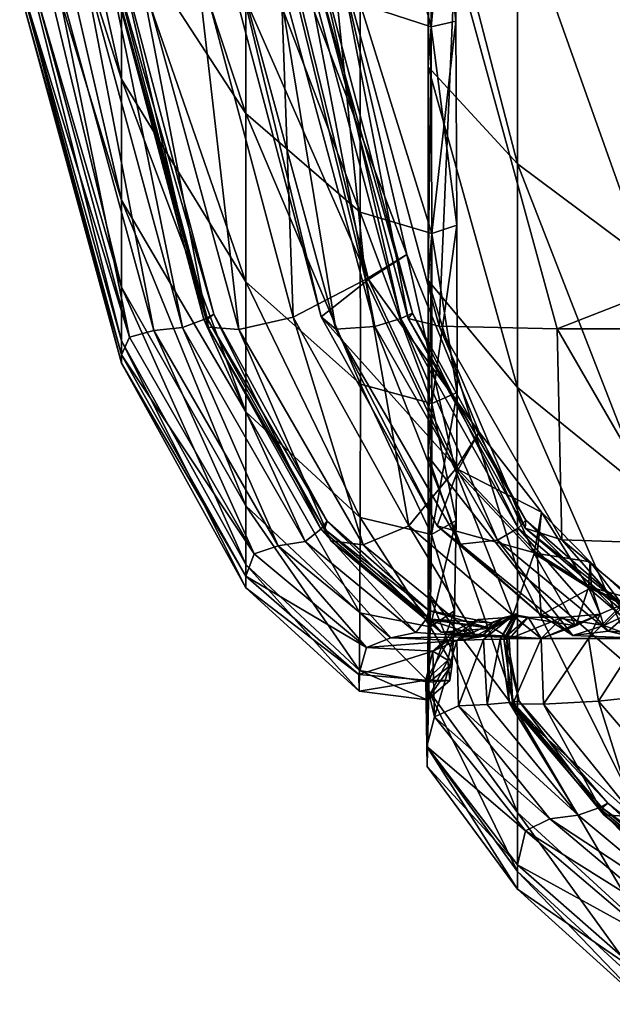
# Model space of a CAD drawing. Header units: millimetres. Extents: x 2387 to 13955, y -4964 to 364.
# Tile 778 of 1056: x 3691.59 to 3696.4, y -362.11 to -354.12. Entities that reach past the tile are written whole.
import ezdxf

# ---------------------------------------------------------------- set-up
doc = ezdxf.new("R2010")
doc.units = ezdxf.units.MM
doc.header["$MEASUREMENT"] = 0
doc.layers.add('Predefinito', color=7, linetype='Continuous', true_color=0x000000)

# ---------------------------------------------------------------- blocks, each defined once
blk = doc.blocks.new('Blocco 09')
at = {"layer": 'Predefinito'}
for points in [[(279.5245, -618.3964, 23.2071), (280.3507, -620.8235, 20.2558), (280.3507, -622.0952, 21.2381)], [(280.3507, -622.0952, 21.2381), (279.5245, -619.5052, 24.0596), (279.5245, -618.3964, 23.2071)], [(281.3604, -622.3735, 18.3788), (280.3507, -620.8235, 20.2558), (280.3507, -619.3166, 19.5429)], [(280.3507, -619.3166, 19.5429), (281.3604, -620.7403, 17.6187), (281.3604, -622.3735, 18.3788)], [(280.3507, -623.0775, 22.5098), (279.5245, -620.3576, 25.1683), (279.5245, -619.5052, 24.0596)], [(279.5245, -619.5052, 24.0596), (280.3507, -622.0952, 21.2381), (280.3507, -623.0775, 22.5098)], [(282.2849, -619.5277, 16.1859), (282.8554, -619.7064, 16.0507), (282.863, -621.6691, 16.5034)], [(282.863, -621.6691, 16.5034), (282.2869, -621.4832, 16.6559), (282.2849, -619.5277, 16.1859)], [(283.0521, -619.6786, 16.1889), (282.8554, -619.7065, 16.0507), (282.863, -621.6691, 16.5034)], [(282.8554, -619.7064, 16.0507), (283.0521, -619.6786, 16.1889), (283.0637, -621.6228, 16.6297)], [(282.863, -621.6691, 16.5034), (283.0637, -621.6228, 16.6297), (283.0521, -619.6786, 16.1889)], [(282.8554, -619.7065, 16.0507), (282.8356, -619.9688, 15.501), (282.8376, -621.9939, 15.9719)], [(282.8376, -621.9939, 15.9719), (282.863, -621.6691, 16.5034), (282.8554, -619.7065, 16.0507)], [(283.0637, -621.6228, 16.6297), (282.863, -621.6691, 16.5034), (282.8554, -619.7064, 16.0507)], [(282.8356, -619.9688, 15.501), (283.5634, -620.6444, 14.4045), (283.5634, -622.7831, 14.8828)], [(283.5634, -622.7831, 14.8828), (282.8376, -621.9939, 15.9719), (282.8356, -619.9688, 15.501)], [(279.5245, -620.3576, 25.1683), (280.3507, -623.0775, 22.5098), (280.3507, -623.7818, 23.9866)], [(280.3507, -623.7818, 23.9866), (279.5245, -620.9487, 26.4678), (279.5245, -620.3576, 25.1683)], [(283.5634, -620.6444, 14.4045), (284.5977, -621.3089, 13.3629), (284.5977, -623.5538, 13.8443)], [(284.5977, -623.5538, 13.8443), (283.5634, -622.7831, 14.8828), (283.5634, -620.6444, 14.4045)], [(282.2882, -623.1729, 17.4288), (281.3604, -622.3735, 18.3788), (281.3604, -620.7403, 17.6187)], [(281.3604, -620.7403, 17.6187), (282.2869, -621.4832, 16.6559), (282.2882, -623.1729, 17.4288)], [(282.0278, -620.7442, 426.5468), (281.6297, -620.8616, 426.4872), (282.3309, -623.7211, 426.5014)], [(281.6541, -620.8615, 426.6964), (282.0278, -620.7442, 426.5468), (282.6666, -623.5186, 426.5683)], [(282.3309, -623.7211, 426.5014), (282.6666, -623.5186, 426.5683), (282.0278, -620.7442, 426.5468)], [(280.3507, -620.8235, 20.2558), (281.3604, -622.3735, 18.3788), (281.3604, -623.7389, 19.4359)], [(281.3604, -623.7389, 19.4359), (280.3507, -622.0952, 21.2381), (280.3507, -620.8235, 20.2558)], [(281.6297, -620.8616, 426.4872), (280.9492, -621.0382, 425.6826), (281.7442, -624.0252, 425.6861)], [(281.1769, -621.0372, 427.636), (281.6541, -620.8615, 426.6964), (282.3554, -623.721, 426.7108)], [(281.7442, -624.0252, 425.6861), (282.3309, -623.7211, 426.5014), (281.6297, -620.8616, 426.4872)], [(282.6666, -623.5186, 426.5683), (282.3554, -623.721, 426.7108), (281.6541, -620.8615, 426.6964)], [(280.3507, -624.2193, 25.5844), (279.5245, -621.2733, 27.8924), (279.5245, -620.9487, 26.4678)], [(279.5245, -620.9487, 26.4678), (280.3507, -623.7818, 23.9866), (280.3507, -624.2193, 25.5844)], [(280.3121, -621.0252, 419.7367), (280.2195, -621.0502, 419.5584), (281.0191, -624.044, 419.5605)], [(280.2481, -621.05, 419.9273), (280.3121, -621.0252, 419.7367), (281.0985, -624.001, 419.7398)], [(281.0191, -624.044, 419.5605), (281.0985, -624.001, 419.7398), (280.3121, -621.0252, 419.7367)], [(280.9492, -621.0382, 425.6826), (280.4757, -621.0981, 423.2982), (281.3018, -624.1277, 423.2982)], [(281.3018, -624.1277, 423.2982), (281.7442, -624.0252, 425.6861), (280.9492, -621.0382, 425.6826)], [(281.2645, -621.0947, 430.0653), (281.1769, -621.0372, 427.636), (281.9718, -624.0242, 427.6396)], [(282.3554, -623.721, 426.7108), (281.9718, -624.0242, 427.6396), (281.1769, -621.0372, 427.636)], [(281.8184, -621.0436, 433.3982), (281.588, -621.0812, 432.4857), (282.4075, -624.1015, 432.4865)], [(281.9246, -621.0187, 433.569), (281.8184, -621.0436, 433.3982), (282.6183, -624.0369, 433.4021)], [(282.4075, -624.1015, 432.4865), (282.6183, -624.0369, 433.4021), (281.8184, -621.0436, 433.3982)], [(281.8755, -621.0435, 433.7642), (281.9246, -621.0187, 433.569), (282.7114, -623.9941, 433.5751)], [(282.7114, -623.9941, 433.5751), (282.6755, -624.0368, 433.7685), (281.8755, -621.0435, 433.7642)], [(282.1079, -621.0803, 435.5899), (281.8755, -621.0435, 433.7642), (282.6755, -624.0368, 433.7685)], [(282.6183, -624.0369, 433.4021), (282.7114, -623.9941, 433.5751), (281.9246, -621.0187, 433.569)], [(279.7866, -621.1056, 412.5827), (279.59, -621.154, 360.4301), (280.4162, -624.188, 360.163)], [(280.0258, -621.089, 417.7284), (279.7866, -621.1056, 412.5827), (280.6127, -624.1359, 412.5827)], [(280.4162, -624.188, 360.163), (280.6127, -624.1359, 412.5827), (279.7866, -621.1056, 412.5827)], [(280.2195, -621.0502, 419.5584), (280.0258, -621.089, 417.7284), (280.8453, -624.1099, 417.7289)], [(280.6127, -624.1359, 412.5827), (280.8453, -624.1099, 417.7289), (280.0258, -621.089, 417.7284)], [(280.8453, -624.1099, 417.7289), (281.0191, -624.044, 419.5605), (280.2195, -621.0502, 419.5584)], [(280.2338, -621.0868, 420.8683), (280.2481, -621.05, 419.9273), (281.0477, -624.0438, 419.9294)], [(280.4757, -621.0981, 423.2982), (280.2338, -621.0868, 420.8683), (281.0532, -624.1075, 420.869)], [(281.0477, -624.0438, 419.9294), (281.0532, -624.1075, 420.869), (280.2338, -621.0868, 420.8683)], [(281.0985, -624.001, 419.7398), (281.0477, -624.0438, 419.9294), (280.2481, -621.05, 419.9273)], [(281.0532, -624.1075, 420.869), (281.3018, -624.1277, 423.2982), (280.4757, -621.0981, 423.2982)], [(281.588, -621.0812, 432.4857), (281.2645, -621.0947, 430.0653), (282.0906, -624.1241, 430.0653)], [(281.9718, -624.0242, 427.6396), (282.0906, -624.1241, 430.0653), (281.2645, -621.0947, 430.0653)], [(282.0906, -624.1241, 430.0653), (282.4075, -624.1015, 432.4865), (281.588, -621.0812, 432.4857)], [(283.0585, -621.0919, 440.6525), (282.1079, -621.0803, 435.5899), (282.9275, -624.1006, 435.5914)], [(282.6755, -624.0368, 433.7685), (282.9275, -624.1006, 435.5914), (282.1079, -621.0803, 435.5899)], [(282.9275, -624.1006, 435.5914), (283.8847, -624.121, 440.6528), (283.0585, -621.0919, 440.6525)], [(291.6337, -621.091, 468.8122), (283.0585, -621.0919, 440.6525), (283.8847, -624.121, 440.6528)], [(283.8847, -624.121, 440.6528), (292.4598, -624.1201, 468.8411), (291.6337, -621.091, 468.8122)], [(280.4162, -624.188, 360.163), (279.59, -621.154, 360.4301), (279.5245, -621.288, 217.5794)], [(279.5245, -621.2733, 27.8924), (280.3507, -624.2193, 25.5844), (280.3507, -624.3997, 74.1452)], [(280.3507, -624.3997, 74.1452), (279.5245, -621.3727, 76.0578), (279.5245, -621.2733, 27.8924)], [(280.3507, -624.3326, 216.5109), (279.5245, -621.288, 217.5794), (279.5245, -621.3727, 76.0578)], [(279.5245, -621.288, 217.5794), (280.3507, -624.3326, 216.5109), (280.4162, -624.188, 360.163)], [(279.5245, -621.3727, 76.0578), (280.3507, -624.3997, 74.1452), (280.3507, -624.3326, 216.5109)], [(282.8686, -623.3486, 17.2587), (282.2882, -623.1729, 17.4288), (282.2869, -621.4832, 16.6559)], [(282.2869, -621.4832, 16.6559), (282.863, -621.6691, 16.5034), (282.8686, -623.3486, 17.2587)], [(282.863, -621.6691, 16.5034), (282.8376, -621.9939, 15.9719), (282.839, -623.7286, 16.7589)], [(282.839, -623.7286, 16.7589), (282.8686, -623.3486, 17.2587), (282.863, -621.6691, 16.5034)], [(283.0637, -621.6228, 16.6297), (282.863, -621.6691, 16.5034), (282.8686, -623.3486, 17.2587)], [(282.863, -621.6691, 16.5034), (283.0637, -621.6228, 16.6297), (283.0719, -623.2805, 17.3686)], [(283.0719, -623.2805, 17.3686), (282.8686, -623.3486, 17.2587), (282.863, -621.6691, 16.5034)], [(282.8686, -623.3486, 17.2587), (283.0719, -623.2805, 17.3686), (283.0637, -621.6228, 16.6297)], [(283.5634, -624.5961, 15.6991), (282.839, -623.7286, 16.7589), (282.8376, -621.9939, 15.9719)], [(282.8376, -621.9939, 15.9719), (283.5634, -622.7831, 14.8828), (283.5634, -624.5961, 15.6991)], [(281.3604, -624.796, 20.8013), (280.3507, -623.0775, 22.5098), (280.3507, -622.0952, 21.2381)], [(280.3507, -622.0952, 21.2381), (281.3604, -623.7389, 19.4359), (281.3604, -624.796, 20.8013)], [(281.3604, -622.3735, 18.3788), (282.2882, -623.1729, 17.4288), (282.2886, -624.5714, 18.5115)], [(282.2886, -624.5714, 18.5115), (281.3604, -623.7389, 19.4359), (281.3604, -622.3735, 18.3788)], [(284.5977, -625.4365, 14.6833), (283.5634, -624.5961, 15.6991), (283.5634, -622.7831, 14.8828)], [(283.5634, -622.7831, 14.8828), (284.5977, -623.5538, 13.8443), (284.5977, -625.4365, 14.6833)], [(280.3507, -623.0775, 22.5098), (281.3604, -624.796, 20.8013), (281.3604, -625.5566, 22.404)], [(281.3604, -625.5566, 22.404), (280.3507, -623.7818, 23.9866), (280.3507, -623.0775, 22.5098)], [(282.2882, -623.1729, 17.4288), (282.8686, -623.3486, 17.2587), (282.87, -624.7277, 18.3237)], [(282.87, -624.7277, 18.3237), (282.2886, -624.5714, 18.5115), (282.2882, -623.1729, 17.4288)], [(283.0719, -623.2805, 17.3686), (282.8686, -623.3486, 17.2587), (282.87, -624.7277, 18.3237)], [(282.8686, -623.3486, 17.2587), (283.0719, -623.2805, 17.3686), (283.0741, -624.6368, 18.414)], [(282.87, -624.7277, 18.3237), (283.0741, -624.6368, 18.414), (283.0719, -623.2805, 17.3686)], [(282.8686, -623.3486, 17.2587), (282.839, -623.7286, 16.7589), (282.8394, -625.1567, 17.8652)], [(282.8394, -625.1567, 17.8652), (282.87, -624.7277, 18.3237), (282.8686, -623.3486, 17.2587)], [(283.0741, -624.6368, 18.414), (282.87, -624.7277, 18.3237), (282.8686, -623.3486, 17.2587)], [(282.6666, -623.5186, 426.5683), (282.3309, -623.7211, 426.5014), (283.0584, -625.2635, 426.5342)], [(282.3554, -623.721, 426.7108), (282.6666, -623.5186, 426.5683), (283.2529, -624.9595, 426.6174)], [(283.0584, -625.2635, 426.5342), (283.2529, -624.9595, 426.6174), (282.6666, -623.5186, 426.5683)], [(282.2874, -625.6532, 19.9107), (281.3604, -624.796, 20.8013), (281.3604, -623.7389, 19.4359)], [(281.3604, -623.7389, 19.4359), (282.2886, -624.5714, 18.5115), (282.2874, -625.6532, 19.9107)], [(282.3309, -623.7211, 426.5014), (281.7442, -624.0252, 425.6861), (282.6832, -625.7201, 425.6943)], [(281.9718, -624.0242, 427.6396), (282.3554, -623.721, 426.7108), (283.0828, -625.2634, 426.7436)], [(282.6832, -625.7201, 425.6943), (283.0584, -625.2635, 426.5342), (282.3309, -623.7211, 426.5014)], [(283.2529, -624.9595, 426.6174), (283.0828, -625.2634, 426.7436), (282.3554, -623.721, 426.7108)], [(282.839, -623.7286, 16.7589), (283.5634, -624.5961, 15.6991), (283.5634, -626.0801, 16.8506)], [(283.5634, -626.0801, 16.8506), (282.8394, -625.1567, 17.8652), (282.839, -623.7286, 16.7589)], [(281.3604, -626.0326, 24.1727), (280.3507, -624.2193, 25.5844), (280.3507, -623.7818, 23.9866)], [(280.3507, -623.7818, 23.9866), (281.3604, -625.5566, 22.404), (281.3604, -626.0326, 24.1727)], [(281.0985, -624.001, 419.7398), (281.0191, -624.044, 419.5605), (281.9689, -625.7475, 419.565)], [(281.0477, -624.0438, 419.9294), (281.0985, -624.001, 419.7398), (282.0183, -625.683, 419.7467)], [(281.9689, -625.7475, 419.565), (282.0183, -625.683, 419.7467), (281.0985, -624.001, 419.7398)], [(282.7114, -623.9941, 433.5751), (282.6183, -624.0369, 433.4021), (283.5687, -625.7386, 433.4113)], [(282.6755, -624.0368, 433.7685), (282.7114, -623.9941, 433.5751), (283.6322, -625.6743, 433.589)], [(283.5687, -625.7386, 433.4113), (283.6322, -625.6743, 433.589), (282.7114, -623.9941, 433.5751)], [(281.0191, -624.044, 419.5605), (280.8453, -624.1099, 417.7289), (281.84, -625.846, 417.73)], [(281.84, -625.846, 417.73), (281.9689, -625.7475, 419.565), (281.0191, -624.044, 419.5605)], [(281.0532, -624.1075, 420.869), (281.0477, -624.0438, 419.9294), (281.9975, -625.7472, 419.934)], [(282.0183, -625.683, 419.7467), (281.9975, -625.7472, 419.934), (281.0477, -624.0438, 419.9294)], [(281.7442, -624.0252, 425.6861), (281.3018, -624.1277, 423.2982), (282.3115, -625.8737, 423.2983)], [(282.3115, -625.8737, 423.2983), (282.6832, -625.7201, 425.6943), (281.7442, -624.0252, 425.6861)], [(282.0906, -624.1241, 430.0653), (281.9718, -624.0242, 427.6396), (282.911, -625.7188, 427.6478)], [(283.0828, -625.2634, 426.7436), (282.911, -625.7188, 427.6478), (281.9718, -624.0242, 427.6396)], [(282.6183, -624.0369, 433.4021), (282.4075, -624.1015, 432.4865), (283.4024, -625.8355, 432.4888)], [(283.4024, -625.8355, 432.4888), (283.5687, -625.7386, 433.4113), (282.6183, -624.0369, 433.4021)], [(282.9275, -624.1006, 435.5914), (282.6755, -624.0368, 433.7685), (283.6259, -625.7384, 433.7778)], [(283.6322, -625.6743, 433.589), (283.6259, -625.7384, 433.7778), (282.6755, -624.0368, 433.7685)], [(280.6127, -624.1359, 412.5827), (280.4162, -624.188, 360.163), (281.4259, -625.9486, 360.0107)], [(280.8453, -624.1099, 417.7289), (280.6127, -624.1359, 412.5827), (281.6224, -625.8837, 412.5827)], [(281.4259, -625.9486, 360.0107), (281.6224, -625.8837, 412.5827), (280.6127, -624.1359, 412.5827)], [(281.6224, -625.8837, 412.5827), (281.84, -625.846, 417.73), (280.8453, -624.1099, 417.7289)], [(281.3018, -624.1277, 423.2982), (281.0532, -624.1075, 420.869), (282.048, -625.8431, 420.8702)], [(281.9975, -625.7472, 419.934), (282.048, -625.8431, 420.8702), (281.0532, -624.1075, 420.869)], [(282.048, -625.8431, 420.8702), (282.3115, -625.8737, 423.2983), (281.3018, -624.1277, 423.2982)], [(282.4075, -624.1015, 432.4865), (282.0906, -624.1241, 430.0653), (283.1003, -625.8692, 430.0653)], [(282.911, -625.7188, 427.6478), (283.1003, -625.8692, 430.0653), (282.0906, -624.1241, 430.0653)], [(283.1003, -625.8692, 430.0653), (283.4024, -625.8355, 432.4888), (282.4075, -624.1015, 432.4865)], [(283.8847, -624.121, 440.6528), (282.9275, -624.1006, 435.5914), (283.9225, -625.8343, 435.5938)], [(283.6259, -625.7384, 433.7778), (283.9225, -625.8343, 435.5938), (282.9275, -624.1006, 435.5914)], [(292.4598, -624.1201, 468.8411), (283.8847, -624.121, 440.6528), (284.8945, -625.8654, 440.6529)], [(283.9225, -625.8343, 435.5938), (284.8945, -625.8654, 440.6529), (283.8847, -624.121, 440.6528)], [(281.4259, -625.9486, 360.0107), (280.4162, -624.188, 360.163), (280.3507, -624.3326, 216.5109)], [(280.3507, -624.2193, 25.5844), (281.3604, -626.0326, 24.1727), (281.3604, -626.2236, 73.0308)], [(281.3604, -626.2236, 73.0308), (280.3507, -624.3997, 74.1452), (280.3507, -624.2193, 25.5844)], [(281.3604, -626.1287, 215.9018), (280.3507, -624.3326, 216.5109), (280.3507, -624.3997, 74.1452)], [(280.3507, -624.3326, 216.5109), (281.3604, -626.1287, 215.9018), (281.4259, -625.9486, 360.0107)], [(280.3507, -624.3997, 74.1452), (281.3604, -626.2236, 73.0308), (281.3604, -626.1287, 215.9018)], [(282.8654, -625.7893, 19.7054), (282.2874, -625.6532, 19.9107), (282.2886, -624.5714, 18.5115)], [(282.2886, -624.5714, 18.5115), (282.87, -624.7277, 18.3237), (282.8654, -625.7893, 19.7054)], [(282.8654, -625.7893, 19.7054), (283.0671, -625.677, 19.7741), (283.0741, -624.6368, 18.414)], [(283.0741, -624.6368, 18.414), (282.87, -624.7277, 18.3237), (282.8654, -625.7893, 19.7054)], [(282.87, -624.7277, 18.3237), (283.0741, -624.6368, 18.414), (283.0671, -625.677, 19.7741)], [(283.5634, -624.5961, 15.6991), (284.5977, -625.4365, 14.6833), (284.5977, -626.9671, 15.872)], [(284.5977, -626.9671, 15.872), (283.5634, -626.0801, 16.8506), (283.5634, -624.5961, 15.6991)], [(281.3604, -624.796, 20.8013), (282.2874, -625.6532, 19.9107), (282.2851, -626.4254, 21.5778)], [(282.2851, -626.4254, 21.5778), (281.3604, -625.5566, 22.404), (281.3604, -624.796, 20.8013)], [(282.8381, -626.2621, 19.294), (282.8654, -625.7893, 19.7054), (282.87, -624.7277, 18.3237)], [(282.87, -624.7277, 18.3237), (282.8394, -625.1567, 17.8652), (282.8381, -626.2621, 19.294)], [(283.0671, -625.677, 19.7741), (282.8654, -625.7893, 19.7054), (282.87, -624.7277, 18.3237)], [(283.2529, -624.9595, 426.6174), (283.0584, -625.2635, 426.5342), (283.6988, -625.9445, 426.5557)], [(283.0828, -625.2634, 426.7436), (283.2529, -624.9595, 426.6174), (283.7576, -625.6099, 426.6548)], [(283.6988, -625.9445, 426.5557), (283.7576, -625.6099, 426.6548), (283.2529, -624.9595, 426.6174)], [(283.5634, -627.2316, 18.3346), (282.8381, -626.2621, 19.294), (282.8394, -625.1567, 17.8652)], [(282.8394, -625.1567, 17.8652), (283.5634, -626.0801, 16.8506), (283.5634, -627.2316, 18.3346)], [(283.0584, -625.2635, 426.5342), (282.6832, -625.7201, 425.6943), (283.5272, -626.4471, 425.6926)], [(282.911, -625.7188, 427.6478), (283.0828, -625.2634, 426.7436), (283.7232, -625.9444, 426.7651)], [(283.5272, -626.4471, 425.6926), (283.6988, -625.9445, 426.5557), (283.0584, -625.2635, 426.5342)], [(283.7576, -625.6099, 426.6548), (283.7232, -625.9444, 426.7651), (283.0828, -625.2634, 426.7436)], [(282.282, -626.8952, 23.4645), (281.3604, -626.0326, 24.1727), (281.3604, -625.5566, 22.404)], [(281.3604, -625.5566, 22.404), (282.2851, -626.4254, 21.5778), (282.282, -626.8952, 23.4645)], [(282.8561, -626.5405, 21.3659), (282.2851, -626.4254, 21.5778), (282.2874, -625.6532, 19.9107)], [(282.2874, -625.6532, 19.9107), (282.8654, -625.7893, 19.7054), (282.8561, -626.5405, 21.3659)], [(283.0671, -625.677, 19.7741), (282.8654, -625.7893, 19.7054), (282.8561, -626.5405, 21.3659)], [(282.8561, -626.5405, 21.3659), (283.0531, -626.4095, 21.4134), (283.0671, -625.677, 19.7741)], [(282.8654, -625.7893, 19.7054), (283.0671, -625.677, 19.7741), (283.0531, -626.4095, 21.4134)], [(283.6322, -625.6743, 433.589), (283.5687, -625.7386, 433.4113), (284.4232, -626.467, 433.4069)], [(283.6259, -625.7384, 433.7778), (283.6322, -625.6743, 433.589), (284.4583, -626.3961, 433.5889)], [(284.4232, -626.467, 433.4069), (284.4583, -626.3961, 433.5889), (283.6322, -625.6743, 433.589)], [(283.7576, -625.6099, 426.6548), (283.6988, -625.9445, 426.5557), (284.1394, -626.2195, 426.5364)], [(283.7232, -625.9444, 426.7651), (283.7576, -625.6099, 426.6548), (284.1525, -626.0126, 426.6408)], [(284.1394, -626.2195, 426.5364), (284.1525, -626.0126, 426.6408), (283.7576, -625.6099, 426.6548)], [(281.9689, -625.7475, 419.565), (281.84, -625.846, 417.73), (282.7378, -626.5863, 417.725)], [(282.0183, -625.683, 419.7467), (281.9689, -625.7475, 419.565), (282.8234, -626.4776, 419.5627)], [(282.7378, -626.5863, 417.725), (282.8234, -626.4776, 419.5627), (281.9689, -625.7475, 419.565)], [(281.9975, -625.7472, 419.934), (282.0183, -625.683, 419.7467), (282.8441, -626.4066, 419.7466)], [(282.8441, -626.4066, 419.7466), (282.852, -626.4772, 419.9317), (281.9975, -625.7472, 419.934)], [(282.048, -625.8431, 420.8702), (281.9975, -625.7472, 419.934), (282.852, -626.4772, 419.9317)], [(282.8234, -626.4776, 419.5627), (282.8441, -626.4066, 419.7466), (282.0183, -625.683, 419.7467)], [(282.6832, -625.7201, 425.6943), (282.3115, -625.8737, 423.2983), (283.2233, -626.6162, 423.2899)], [(283.2233, -626.6162, 423.2899), (283.5272, -626.4471, 425.6926), (282.6832, -625.7201, 425.6943)], [(283.1003, -625.8692, 430.0653), (282.911, -625.7188, 427.6478), (283.7548, -626.4456, 427.6452)], [(283.7232, -625.9444, 426.7651), (283.7548, -626.4456, 427.6452), (282.911, -625.7188, 427.6478)], [(283.5687, -625.7386, 433.4113), (283.4024, -625.8355, 432.4888), (284.2996, -626.5738, 432.4781)], [(284.2996, -626.5738, 432.4781), (284.4232, -626.467, 433.4069), (283.5687, -625.7386, 433.4113)], [(284.4583, -626.3961, 433.5889), (284.4804, -626.4668, 433.7732), (283.6259, -625.7384, 433.7778)], [(283.9225, -625.8343, 435.5938), (283.6259, -625.7384, 433.7778), (284.4804, -626.4668, 433.7732)], [(282.8654, -625.7893, 19.7054), (282.8381, -626.2621, 19.294), (282.8358, -627.0483, 21.0112)], [(282.8358, -627.0483, 21.0112), (282.8561, -626.5405, 21.3659), (282.8654, -625.7893, 19.7054)], [(283.0531, -626.4095, 21.4134), (282.8561, -626.5405, 21.3659), (282.8654, -625.7893, 19.7054)], [(283.4024, -625.8355, 432.4888), (283.1003, -625.8692, 430.0653), (284.0119, -626.611, 430.0536)], [(284.0119, -626.611, 430.0536), (284.2996, -626.5738, 432.4781), (283.4024, -625.8355, 432.4888)], [(284.8945, -625.8654, 440.6529), (283.9225, -625.8343, 435.5938), (284.8196, -626.5725, 435.5819)], [(284.4804, -626.4668, 433.7732), (284.8196, -626.5725, 435.5819), (283.9225, -625.8343, 435.5938)], [(281.6224, -625.8837, 412.5827), (281.4259, -625.9486, 360.0107), (282.3397, -626.7078, 359.9381)], [(281.84, -625.846, 417.73), (281.6224, -625.8837, 412.5827), (282.5351, -626.6288, 412.5784)], [(282.3397, -626.7078, 359.9381), (282.5351, -626.6288, 412.5784), (281.6224, -625.8837, 412.5827)], [(282.5351, -626.6288, 412.5784), (282.7378, -626.5863, 417.725), (281.84, -625.846, 417.73)], [(282.3115, -625.8737, 423.2983), (282.048, -625.8431, 420.8702), (282.9457, -626.5827, 420.8642)], [(282.852, -626.4772, 419.9317), (282.9457, -626.5827, 420.8642), (282.048, -625.8431, 420.8702)], [(282.9457, -626.5827, 420.8642), (283.2233, -626.6162, 423.2899), (282.3115, -625.8737, 423.2983)], [(283.7548, -626.4456, 427.6452), (284.0119, -626.611, 430.0536), (283.1003, -625.8692, 430.0653)], [(282.3397, -626.7078, 359.9381), (281.4259, -625.9486, 360.0107), (281.3604, -626.1287, 215.9018)], [(283.6988, -625.9445, 426.5557), (283.5272, -626.4471, 425.6926), (284.0365, -626.5305, 425.6664)], [(284.0365, -626.5305, 425.6664), (284.1394, -626.2195, 426.5364), (283.6988, -625.9445, 426.5557)], [(283.7548, -626.4456, 427.6452), (283.7232, -625.9444, 426.7651), (284.1638, -626.2194, 426.7457)], [(284.1525, -626.0126, 426.6408), (284.1638, -626.2194, 426.7457), (283.7232, -625.9444, 426.7651)], [(281.3604, -626.0326, 24.1727), (282.282, -626.8952, 23.4645), (282.2788, -627.0622, 72.5014)], [(282.2788, -627.0622, 72.5014), (281.3604, -626.2236, 73.0308), (281.3604, -626.0326, 24.1727)], [(284.1525, -626.0126, 426.6408), (284.1394, -626.2195, 426.5364), (284.4121, -626.3594, 426.5047)], [(284.4121, -626.3594, 426.5047), (284.4758, -626.3079, 426.6032), (284.1525, -626.0126, 426.6408)], [(284.1638, -626.2194, 426.7457), (284.1525, -626.0126, 426.6408), (284.4758, -626.3079, 426.6032)], [(282.2761, -626.9259, 215.6192), (281.3604, -626.1287, 215.9018), (281.3604, -626.2236, 73.0308)], [(281.3604, -626.1287, 215.9018), (282.2761, -626.9259, 215.6192), (282.3397, -626.7078, 359.9381)], [(284.5977, -628.1558, 17.4027), (283.5634, -627.2316, 18.3346), (283.5634, -626.0801, 16.8506)], [(283.5634, -626.0801, 16.8506), (284.5977, -626.9671, 15.872), (284.5977, -628.1558, 17.4027)], [(281.3604, -626.2236, 73.0308), (282.2788, -627.0622, 72.5014), (282.2761, -626.9259, 215.6192)], [(284.1638, -626.2194, 426.7457), (284.264, -626.529, 427.6164), (283.7548, -626.4456, 427.6452)], [(284.1394, -626.2195, 426.5364), (284.0365, -626.5305, 425.6664), (284.2332, -626.4373, 425.6442)], [(284.2332, -626.4373, 425.6442), (284.4121, -626.3594, 426.5047), (284.1394, -626.2195, 426.5364)], [(284.4758, -626.3079, 426.6032), (284.4365, -626.3593, 426.7139), (284.1638, -626.2194, 426.7457)], [(284.264, -626.529, 427.6164), (284.1638, -626.2194, 426.7457), (284.4365, -626.3593, 426.7139)], [(283.5634, -628.048, 20.1374), (282.8358, -627.0483, 21.0112), (282.8381, -626.2621, 19.294)], [(282.8381, -626.2621, 19.294), (283.5634, -627.2316, 18.3346), (283.5634, -628.048, 20.1374)], [(284.1388, -626.6344, 425.6545), (284.5486, -626.6351, 426.489), (284.4121, -626.3594, 426.5047)], [(284.4121, -626.3594, 426.5047), (284.2332, -626.4373, 425.6442), (284.1388, -626.6344, 425.6545)], [(284.4365, -626.3593, 426.7139), (284.4606, -626.4359, 427.5925), (284.264, -626.529, 427.6164)], [(282.8436, -626.9886, 23.2671), (282.282, -626.8952, 23.4645), (282.2851, -626.4254, 21.5778)], [(282.2851, -626.4254, 21.5778), (282.8561, -626.5405, 21.3659), (282.8436, -626.9886, 23.2671)], [(282.8234, -626.4776, 419.5627), (282.7378, -626.5863, 417.725), (283.2665, -626.6199, 417.707)], [(282.8441, -626.4066, 419.7466), (282.8234, -626.4776, 419.5627), (283.337, -626.5511, 419.544)], [(283.2665, -626.6199, 417.707), (283.337, -626.5511, 419.544), (282.8234, -626.4776, 419.5627)], [(282.8436, -626.9886, 23.2671), (283.0344, -626.843, 23.2961), (283.0531, -626.4095, 21.4134)], [(283.0531, -626.4095, 21.4134), (282.8561, -626.5405, 21.3659), (282.8436, -626.9886, 23.2671)], [(282.852, -626.4772, 419.9317), (282.8441, -626.4066, 419.7466), (283.3478, -626.5071, 419.7287)], [(283.337, -626.5511, 419.544), (283.3478, -626.5071, 419.7287), (282.8441, -626.4066, 419.7466)], [(282.9457, -626.5827, 420.8642), (282.852, -626.4772, 419.9317), (283.3655, -626.5507, 419.9129)], [(283.3478, -626.5071, 419.7287), (283.3655, -626.5507, 419.9129), (282.852, -626.4772, 419.9317)], [(282.8561, -626.5405, 21.3659), (283.0531, -626.4095, 21.4134), (283.0344, -626.843, 23.2961)], [(283.0702, -626.6505, 412.5656), (283.2434, -626.4806, 412.5571), (283.444, -626.4655, 417.6944)], [(283.444, -626.4655, 417.6944), (283.2665, -626.6199, 417.707), (283.0702, -626.6505, 412.5656)], [(283.0702, -626.6505, 412.5656), (283.2882, -626.6419, 417.7054), (283.444, -626.4655, 417.6944)], [(283.444, -626.4655, 417.6944), (283.2434, -626.4806, 412.5571), (283.0702, -626.6505, 412.5656)], [(283.5272, -626.4471, 425.6926), (283.2233, -626.6162, 423.2899), (283.7559, -626.6357, 423.2647)], [(283.337, -626.5511, 419.544), (283.2665, -626.6199, 417.707), (283.444, -626.4655, 417.6944)], [(283.2882, -626.6419, 417.7054), (283.4238, -626.6391, 419.5374), (283.5302, -626.4457, 419.529)], [(283.5302, -626.4457, 419.529), (283.444, -626.4655, 417.6944), (283.2882, -626.6419, 417.7054)], [(283.444, -626.4655, 417.6944), (283.5302, -626.4457, 419.529), (283.337, -626.5511, 419.544)], [(283.3478, -626.5071, 419.7287), (283.337, -626.5511, 419.544), (283.5302, -626.4457, 419.529)], [(283.3655, -626.5507, 419.9129), (283.3478, -626.5071, 419.7287), (283.5518, -626.4346, 419.7127)], [(283.5302, -626.4457, 419.529), (283.5518, -626.4346, 419.7127), (283.3478, -626.5071, 419.7287)], [(283.5518, -626.4346, 419.7127), (283.5587, -626.4453, 419.8978), (283.3655, -626.5507, 419.9129)], [(283.4736, -626.6156, 420.8429), (283.3655, -626.5507, 419.9129), (283.5587, -626.4453, 419.8978)], [(283.4238, -626.6391, 419.5374), (283.478, -626.639, 419.7187), (283.5518, -626.4346, 419.7127)], [(283.5518, -626.4346, 419.7127), (283.5302, -626.4457, 419.529), (283.4238, -626.6391, 419.5374)], [(283.6506, -626.461, 420.8281), (283.5587, -626.4453, 419.8978), (283.4523, -626.6386, 419.9063)], [(283.478, -626.639, 419.7187), (283.4523, -626.6386, 419.9063), (283.5587, -626.4453, 419.8978)], [(283.4523, -626.6386, 419.9063), (283.4953, -626.6376, 420.8412), (283.6506, -626.461, 420.8281)], [(283.5587, -626.4453, 419.8978), (283.6506, -626.461, 420.8281), (283.4736, -626.6156, 420.8429)], [(283.7559, -626.6357, 423.2647), (283.4736, -626.6156, 420.8429), (283.6506, -626.461, 420.8281)], [(283.5587, -626.4453, 419.8978), (283.5518, -626.4346, 419.7127), (283.478, -626.639, 419.7187)], [(283.9274, -626.4647, 423.2478), (283.6506, -626.461, 420.8281), (283.4953, -626.6376, 420.8412)], [(283.4953, -626.6376, 420.8412), (283.7559, -626.6357, 423.2647), (283.9274, -626.4647, 423.2478)], [(283.7559, -626.6357, 423.2647), (284.0365, -626.5305, 425.6664), (283.5272, -626.4471, 425.6926)], [(283.6506, -626.461, 420.8281), (283.9274, -626.4647, 423.2478), (283.7559, -626.6357, 423.2647)], [(284.0119, -626.611, 430.0536), (283.7548, -626.4456, 427.6452), (284.264, -626.529, 427.6164)], [(283.7559, -626.6357, 423.2647), (284.1388, -626.6344, 425.6545), (284.2332, -626.4373, 425.6442)], [(284.2332, -626.4373, 425.6442), (283.9274, -626.4647, 423.2478), (283.7559, -626.6357, 423.2647)], [(284.0365, -626.5305, 425.6664), (283.7559, -626.6357, 423.2647), (283.9274, -626.4647, 423.2478)], [(283.9274, -626.4647, 423.2478), (284.2332, -626.4373, 425.6442), (284.0365, -626.5305, 425.6664)], [(284.5438, -626.6307, 430.0184), (284.264, -626.529, 427.6164), (284.4606, -626.4359, 427.5925)], [(284.4232, -626.467, 433.4069), (284.2996, -626.5738, 432.4781), (284.8264, -626.607, 432.4401)], [(282.8327, -627.5187, 22.9827), (282.8436, -626.9886, 23.2671), (282.8561, -626.5405, 21.3659)], [(282.8561, -626.5405, 21.3659), (282.8358, -627.0483, 21.0112), (282.8327, -627.5187, 22.9827)], [(283.0344, -626.843, 23.2961), (282.8436, -626.9886, 23.2671), (282.8561, -626.5405, 21.3659)], [(283.2434, -626.4806, 412.5571), (283.0702, -626.6505, 412.5656), (282.8781, -626.7371, 359.91)], [(282.8781, -626.7371, 359.91), (283.0534, -626.5693, 359.9071), (283.2434, -626.4806, 412.5571)], [(282.8781, -626.7371, 359.91), (283.0702, -626.6505, 412.5656), (283.2434, -626.4806, 412.5571)], [(283.2434, -626.4806, 412.5571), (283.0534, -626.5693, 359.9071), (282.8781, -626.7371, 359.91)], [(283.3655, -626.5507, 419.9129), (283.4736, -626.6156, 420.8429), (282.9457, -626.5827, 420.8642)], [(284.264, -626.529, 427.6164), (284.5438, -626.6307, 430.0184), (284.0119, -626.611, 430.0536)], [(283.0702, -626.6505, 412.5656), (282.5351, -626.6288, 412.5784), (282.3397, -626.7078, 359.9381)], [(283.2665, -626.6199, 417.707), (282.7378, -626.5863, 417.725), (282.5351, -626.6288, 412.5784)], [(282.5351, -626.6288, 412.5784), (283.0702, -626.6505, 412.5656), (283.2665, -626.6199, 417.707)], [(282.8202, -626.9736, 215.5304), (282.9994, -626.8101, 215.5345), (283.0534, -626.5693, 359.9071)], [(283.0534, -626.5693, 359.9071), (282.8781, -626.7371, 359.91), (282.8202, -626.9736, 215.5304)], [(282.8781, -626.7371, 359.91), (283.0534, -626.5693, 359.9071), (282.9994, -626.8101, 215.5345)], [(283.2233, -626.6162, 423.2899), (282.9457, -626.5827, 420.8642), (283.4736, -626.6156, 420.8429)], [(283.4736, -626.6156, 420.8429), (283.7559, -626.6357, 423.2647), (283.2233, -626.6162, 423.2899)], [(283.4953, -626.6376, 420.8412), (283.4523, -626.6386, 419.9063), (283.524, -627.1525, 419.9225)], [(283.4523, -626.6386, 419.9063), (283.478, -626.639, 419.7187), (283.5767, -627.1433, 419.7327)], [(283.5767, -627.1433, 419.7327), (283.524, -627.1525, 419.9225), (283.4523, -626.6386, 419.9063)], [(283.7559, -626.6357, 423.2647), (283.4953, -626.6376, 420.8412), (283.5267, -627.1656, 420.8619)], [(283.524, -627.1525, 419.9225), (283.5267, -627.1656, 420.8619), (283.4953, -626.6376, 420.8412)], [(283.5267, -627.1656, 420.8619), (283.7741, -627.1682, 423.2899), (283.7559, -626.6357, 423.2647)], [(284.1388, -626.6344, 425.6545), (283.7559, -626.6357, 423.2647), (283.7741, -627.1682, 423.2899)], [(283.7741, -627.1682, 423.2899), (284.2208, -627.1441, 425.676), (284.1388, -626.6344, 425.6545)], [(284.2996, -626.5738, 432.4781), (284.0119, -626.611, 430.0536), (284.5438, -626.6307, 430.0184)], [(284.5486, -626.6351, 426.489), (284.1388, -626.6344, 425.6545), (284.2208, -627.1441, 425.676)], [(284.2208, -627.1441, 425.676), (284.8212, -627.0771, 426.4893), (284.5486, -626.6351, 426.489)], [(284.5438, -626.6307, 430.0184), (284.8264, -626.607, 432.4401), (284.2996, -626.5738, 432.4781)], [(282.8781, -626.7371, 359.91), (282.3397, -626.7078, 359.9381), (282.2761, -626.9259, 215.6192)], [(282.3397, -626.7078, 359.9381), (282.8781, -626.7371, 359.91), (283.0702, -626.6505, 412.5656)], [(283.0702, -626.6505, 412.5656), (282.8781, -626.7371, 359.91), (282.8905, -627.2697, 359.8906)], [(282.8905, -627.2697, 359.8906), (283.0858, -627.1821, 412.5784), (283.0702, -626.6505, 412.5656)], [(283.2882, -626.6419, 417.7054), (283.0702, -626.6505, 412.5656), (283.0858, -627.1821, 412.5784)], [(283.0858, -627.1821, 412.5784), (283.3189, -627.1697, 417.7227), (283.2882, -626.6419, 417.7054)], [(283.4238, -626.6391, 419.5374), (283.2882, -626.6419, 417.7054), (283.3189, -627.1697, 417.7227)], [(283.3189, -627.1697, 417.7227), (283.4954, -627.1529, 419.5534), (283.4238, -626.6391, 419.5374)], [(283.478, -626.639, 419.7187), (283.4238, -626.6391, 419.5374), (283.4954, -627.1529, 419.5534)], [(283.4954, -627.1529, 419.5534), (283.5767, -627.1433, 419.7327), (283.478, -626.639, 419.7187)], [(282.2761, -626.9259, 215.6192), (282.8202, -626.9736, 215.5304), (282.8781, -626.7371, 359.91)], [(282.8905, -627.2697, 359.8906), (282.8781, -626.7371, 359.91), (282.8202, -626.9736, 215.5304)], [(282.9994, -626.8101, 215.5345), (282.8202, -626.9736, 215.5304), (282.8781, -626.7371, 359.91)], [(282.9994, -626.8101, 215.5345), (282.8202, -626.9736, 215.5304), (282.8307, -627.1331, 72.3438)], [(282.8202, -626.9736, 215.5304), (282.9994, -626.8101, 215.5345), (283.0151, -626.9767, 72.3579)], [(282.8307, -627.1331, 72.3438), (283.0151, -626.9767, 72.3579), (282.9994, -626.8101, 215.5345)], [(283.0344, -626.843, 23.2961), (282.8436, -626.9886, 23.2671), (282.8307, -627.1331, 72.3438)], [(282.8307, -627.1331, 72.3438), (283.0151, -626.9767, 72.3579), (283.0344, -626.843, 23.2961)], [(282.8436, -626.9886, 23.2671), (283.0344, -626.843, 23.2961), (283.0151, -626.9767, 72.3579)], [(282.8202, -626.9736, 215.5304), (282.2761, -626.9259, 215.6192), (282.2788, -627.0622, 72.5014)], [(282.8307, -627.1331, 72.3438), (282.2788, -627.0622, 72.5014), (282.282, -626.8952, 23.4645)], [(282.282, -626.8952, 23.4645), (282.8436, -626.9886, 23.2671), (282.8307, -627.1331, 72.3438)], [(282.2788, -627.0622, 72.5014), (282.8307, -627.1331, 72.3438), (282.8202, -626.9736, 215.5304)], [(282.8202, -626.9736, 215.5304), (282.8269, -627.5119, 215.4294), (282.8905, -627.2697, 359.8906)], [(283.0151, -626.9767, 72.3579), (282.8307, -627.1331, 72.3438), (282.8202, -626.9736, 215.5304)], [(282.8269, -627.5119, 215.4294), (282.8202, -626.9736, 215.5304), (282.8307, -627.1331, 72.3438)], [(282.8436, -626.9886, 23.2671), (282.8327, -627.5187, 22.9827), (282.8295, -627.6733, 72.1438)], [(282.8295, -627.6733, 72.1438), (282.8307, -627.1331, 72.3438), (282.8436, -626.9886, 23.2671)], [(283.0151, -626.9767, 72.3579), (282.8307, -627.1331, 72.3438), (282.8436, -626.9886, 23.2671)], [(283.5634, -628.5269, 22.2456), (282.8327, -627.5187, 22.9827), (282.8358, -627.0483, 21.0112)], [(282.8358, -627.0483, 21.0112), (283.5634, -628.048, 20.1374), (283.5634, -628.5269, 22.2456)], [(284.8212, -627.0771, 426.4893), (284.2208, -627.1441, 425.676), (284.9464, -627.9887, 425.6871)], [(282.8307, -627.1331, 72.3438), (282.8295, -627.6733, 72.1438), (282.8269, -627.5119, 215.4294)], [(283.8254, -628.0972, 412.5827), (283.0858, -627.1821, 412.5784), (282.8905, -627.2697, 359.8906)], [(284.0558, -628.0695, 417.729), (283.3189, -627.1697, 417.7227), (283.0858, -627.1821, 412.5784)], [(283.0858, -627.1821, 412.5784), (283.8254, -628.0972, 412.5827), (284.0558, -628.0695, 417.729)], [(283.4954, -627.1529, 419.5534), (283.3189, -627.1697, 417.7227), (284.0558, -628.0695, 417.729)], [(283.5767, -627.1433, 419.7327), (283.4954, -627.1529, 419.5534), (284.2229, -628.009, 419.5611)], [(284.0558, -628.0695, 417.729), (284.2229, -628.009, 419.5611), (283.4954, -627.1529, 419.5534)], [(283.524, -627.1525, 419.9225), (283.5767, -627.1433, 419.7327), (284.2979, -627.9703, 419.7409)], [(283.5267, -627.1656, 420.8619), (283.524, -627.1525, 419.9225), (284.2515, -628.0084, 419.9304)], [(284.2979, -627.9703, 419.7409), (284.2515, -628.0084, 419.9304), (283.524, -627.1525, 419.9225)], [(283.7741, -627.1682, 423.2899), (283.5267, -627.1656, 420.8619), (284.2638, -628.0651, 420.8696)], [(284.2515, -628.0084, 419.9304), (284.2638, -628.0651, 420.8696), (283.5267, -627.1656, 420.8619)], [(284.2229, -628.009, 419.5611), (284.2979, -627.9703, 419.7409), (283.5767, -627.1433, 419.7327)], [(284.2208, -627.1441, 425.676), (283.7741, -627.1682, 423.2899), (284.5145, -628.0818, 423.2984)], [(284.2638, -628.0651, 420.8696), (284.5145, -628.0818, 423.2984), (283.7741, -627.1682, 423.2899)], [(284.5145, -628.0818, 423.2984), (284.9464, -627.9887, 425.6871), (284.2208, -627.1441, 425.676)], [(283.6289, -628.1967, 359.8209), (282.8905, -627.2697, 359.8906), (282.8269, -627.5119, 215.4294)], [(282.8905, -627.2697, 359.8906), (283.6289, -628.1967, 359.8209), (283.8254, -628.0972, 412.5827)], [(283.5634, -627.2316, 18.3346), (284.5977, -628.1558, 17.4027), (284.5977, -628.9949, 19.2828)], [(284.5977, -628.9949, 19.2828), (283.5634, -628.048, 20.1374), (283.5634, -627.2316, 18.3346)], [(283.5634, -628.4726, 215.1428), (282.8269, -627.5119, 215.4294), (282.8295, -627.6733, 72.1438)], [(282.8269, -627.5119, 215.4294), (283.5634, -628.4726, 215.1428), (283.6289, -628.1967, 359.8209)], [(283.5634, -628.6683, 71.6003), (282.8295, -627.6733, 72.1438), (282.8327, -627.5187, 22.9827)], [(282.8327, -627.5187, 22.9827), (283.5634, -628.5269, 22.2456), (283.5634, -628.6683, 71.6003)], [(282.8295, -627.6733, 72.1438), (283.5634, -628.6683, 71.6003), (283.5634, -628.4726, 215.1428)], [(284.2979, -627.9703, 419.7409), (284.2229, -628.009, 419.5611), (285.2139, -628.8181, 419.5645)], [(284.2515, -628.0084, 419.9304), (284.2979, -627.9703, 419.7409), (285.2662, -628.749, 419.746)], [(285.2139, -628.8181, 419.5645), (285.2662, -628.749, 419.746), (284.2979, -627.9703, 419.7409)], [(284.5978, -629.4764, 21.5201), (283.5634, -628.5269, 22.2456), (283.5634, -628.048, 20.1374)], [(283.5634, -628.048, 20.1374), (284.5977, -628.9949, 19.2828), (284.5978, -629.4764, 21.5201)], [(285.0806, -628.9245, 417.7299), (284.0558, -628.0695, 417.729), (283.8254, -628.0972, 412.5827)], [(284.2229, -628.009, 419.5611), (284.0558, -628.0695, 417.729), (285.0806, -628.9245, 417.7299)], [(285.0806, -628.9245, 417.7299), (285.2139, -628.8181, 419.5645), (284.2229, -628.009, 419.5611)], [(285.2662, -628.749, 419.746), (285.2425, -628.8176, 419.9341), (284.2515, -628.0084, 419.9304)], [(284.2638, -628.0651, 420.8696), (284.2515, -628.0084, 419.9304), (285.2425, -628.8176, 419.9341)], [(284.5145, -628.0818, 423.2984), (284.2638, -628.0651, 420.8696), (285.2885, -628.9196, 420.8708)], [(285.2425, -628.8176, 419.9341), (285.2885, -628.9196, 420.8708), (284.2638, -628.0651, 420.8696)], [(284.8616, -628.9682, 412.5827), (283.8254, -628.0972, 412.5827), (283.6289, -628.1967, 359.8209)], [(283.8254, -628.0972, 412.5827), (284.8616, -628.9682, 412.5827), (285.0806, -628.9245, 417.7299)], [(284.6649, -629.0773, 359.7496), (283.6289, -628.1967, 359.8209), (283.5634, -628.4726, 215.1428)], [(283.6289, -628.1967, 359.8209), (284.6649, -629.0773, 359.7496), (284.8616, -628.9682, 412.5827)], [(284.5988, -629.3799, 214.8576), (283.5634, -628.4726, 215.1428), (283.5634, -628.6683, 71.6003)], [(283.5634, -628.4726, 215.1428), (284.5988, -629.3799, 214.8576), (284.6649, -629.0773, 359.7496)], [(283.5634, -628.5269, 22.2456), (284.5978, -629.4764, 21.5201), (284.598, -629.6037, 71.0624)], [(284.598, -629.6037, 71.0624), (283.5634, -628.6683, 71.6003), (283.5634, -628.5269, 22.2456)], [(283.5634, -628.6683, 71.6003), (284.598, -629.6037, 71.0624), (284.5988, -629.3799, 214.8576)]]:
    blk.add_3dface(points, dxfattribs=at)

msp = doc.modelspace()

# ---------------------------------------------------------------- block references
at = {"layer": 'Predefinito'}
msp.add_blockref('Blocco 09', (3412.0659, 267.4927), dxfattribs=at)

doc.saveas('drawing.dxf')
